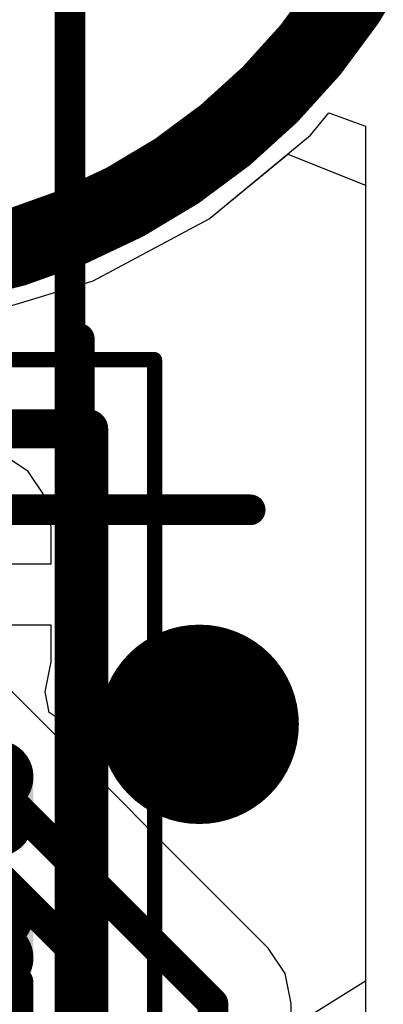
# Model space of a CAD drawing. Header units: millimetres. Extents: x -2 to 68, y -2 to 27.4.
# Tile 593 of 594: x 64.6 to 65.8, y 19 to 22.2. Entities that reach past the tile are written whole.
import ezdxf

# ---------------------------------------------------------------- set-up
doc = ezdxf.new("R2010")
doc.units = ezdxf.units.MM
for name, color, linetype in [('BottomLayer', 5, 'Continuous'), ('BottomSolder', 6, 'Continuous'), ('DrillGuide', 244, 'Continuous'), ('KeepOutLayer', 6, 'Continuous'), ('Mechanical1', 6, 'Continuous'), ('Mechanical13', 56, 'Continuous'), ('Mechanical15', 56, 'Continuous'), ('Mechanical87', 56, 'Continuous'), ('MidLayer1', 16, 'Continuous'), ('MidLayer2', 76, 'Continuous'), ('MidLayer3', 90, 'Continuous'), ('MidLayer4', 156, 'Continuous'), ('MidLayer5', 130, 'Continuous'), ('MidLayer6', 216, 'Continuous'), ('MidLayer7', 6, 'Continuous'), ('MidLayer8', 54, 'Continuous'), ('MultiLayer', 9, 'Continuous'), ('TopLayer', 1, 'Continuous'), ('TopSolder', 216, 'Continuous'), ('ViaHoleLayer', 16, 'Continuous')]:
    doc.layers.add(name, color=color, linetype=linetype)

# ---------------------------------------------------------------- blocks, each defined once
blk = doc.blocks.new('LBEE5KL1DX_883_224')
at = {"layer": 'Mechanical13', "const_width": 0.127}
for points in [[(3.4544, 2.5146), (3.4544, -2.5654)], [(-3.4798, -2.5654), (3.4544, -2.5654)]]:
    blk.add_lwpolyline(points, dxfattribs=at)
at = {"layer": 'Mechanical13', "const_width": 0.0635}
blk.add_lwpolyline([(3.4226, -2.5654, 1), (3.4861, -2.5654, 1)], format="xyb", close=True, dxfattribs=at)
blk.add_lwpolyline([(3.4226, -2.5654, 1), (3.4861, -2.5654, 1)], format="xyb", close=True, dxfattribs=at)
at = {"layer": 'Mechanical15', "const_width": 0.05}
for points in [[(3.68, 2.78), (3.68, -2.78)], [(-3.68, -2.78), (3.68, -2.78)]]:
    blk.add_lwpolyline(points, dxfattribs=at)
at = {"layer": 'Mechanical15', "const_width": 0.025}
blk.add_lwpolyline([(3.6675, -2.78, 1), (3.6925, -2.78, 1)], format="xyb", close=True, dxfattribs=at)
blk.add_lwpolyline([(3.6675, -2.78, 1), (3.6925, -2.78, 1)], format="xyb", close=True, dxfattribs=at)
at = {"layer": 'TopSolder', "const_width": 0.12}
for points in [[(1.67, -2.265, 1), (1.79, -2.265, 1)], [(1.81, -2.265, 1), (1.93, -2.265, 1)], [(2.12, -2.265, 1), (2.24, -2.265, 1)], [(2.26, -2.265, 1), (2.38, -2.265, 1)]]:
    blk.add_lwpolyline(points, format="xyb", close=True, dxfattribs=at)
at = {"layer": 'TopSolder'}
for points in [[(1.73, -1.645), (1.73, -2.385), (1.87, -1.645), (1.87, -2.385)], [(2.18, -1.645), (2.18, -2.385), (2.32, -1.645), (2.32, -2.385)]]:
    blk.add_solid(points, dxfattribs=at)

msp = doc.modelspace()

# ---------------------------------------------------------------- linework, layer by layer
at = {"layer": 'BottomLayer'}
for p, q in [((65.5548, 21.8212), (65.6145, 21.894)), ((65.6145, 21.894), (65.7341, 21.8512)), ((65.7341, 21.8512), (65.7341, 18.8991)), ((65.2233, 21.5491), (65.5548, 21.8212)), ((64.8451, 21.347), (65.2233, 21.5491)), ((64.4348, 21.2225), (64.8451, 21.347)), ((65.4164, 19.1706), (63.455, 21.1321)), ((65.4716, 19.0879), (65.4164, 19.1706)), ((65.491, 18.9904), (65.4716, 19.0879)), ((65.491, 18.9171), (65.491, 18.9904))]:
    msp.add_line(p, q, dxfattribs=at)
at = {"layer": 'BottomLayer', "const_width": 0.1}
for points in [[(59.8079, 24.4186), (65.2361, 18.9904)], [(59.7251, 24.2186), (64.8, 19.1437)], [(59.6422, 24.0186), (64.6, 19.0609)], [(64.8, 18), (64.8, 19.1437)], [(64.6, 17.4), (64.6, 19.0609)], [(65.2361, 18.6114), (65.2361, 18.9904)]]:
    msp.add_lwpolyline(points, dxfattribs=at)
at = {"layer": 'BottomLayer'}
for points, const_width in [([(65.0291, 19.9007, 1), (65.3541, 19.9007, 1)], 0.325), ([(64.775, 19.1437, 1), (64.825, 19.1437, 1)], 0.05), ([(64.775, 19.1437, 1), (64.825, 19.1437, 1)], 0.05), ([(64.575, 19.0609, 1), (64.625, 19.0609, 1)], 0.05), ([(64.575, 19.0609, 1), (64.625, 19.0609, 1)], 0.05), ([(65.2111, 18.9904, 1), (65.2611, 18.9904, 1)], 0.05), ([(65.2111, 18.9904, 1), (65.2611, 18.9904, 1)], 0.05)]:
    msp.add_lwpolyline(points, format="xyb", close=True, dxfattribs=dict(at, const_width=const_width))
at = {"layer": 'BottomSolder', "const_width": 1.2266}
msp.add_lwpolyline([(63.3947, 23.368, 1), (64.6213, 23.368, 1)], format="xyb", close=True, dxfattribs=at)
at = {"layer": 'DrillGuide', "const_width": 0.15}
msp.add_lwpolyline([(65.1166, 19.9007, 1), (65.2666, 19.9007, 1)], format="xyb", close=True, dxfattribs=at)
at = {"layer": 'KeepOutLayer', "const_width": 0.254}
msp.add_lwpolyline([(66.008, 23.368, 1), (62.008, 23.368, 1)], format="xyb", close=True, dxfattribs=at)
at = {"layer": 'Mechanical1', "const_width": 0.1}
msp.add_lwpolyline([(64.77, 16.1279), (64.77, 23.368)], dxfattribs=at)
at = {"layer": 'Mechanical87', "const_width": 0.1}
for points in [[(64.8, 20.6), (64.8, 21.1578)], [(64.2422, 20.6), (64.8, 20.6)], [(64.8, 20.0422), (64.8, 20.6)], [(64.8, 20.6), (65.3578, 20.6)]]:
    msp.add_lwpolyline(points, dxfattribs=at)
at = {"layer": 'Mechanical87', "const_width": 0.05}
for points in [[(64.775, 21.1578, 1), (64.825, 21.1578, 1)], [(64.775, 20.6, 1), (64.825, 20.6, 1)], [(64.775, 20.6, 1), (64.825, 20.6, 1)], [(64.775, 20.6, 1), (64.825, 20.6, 1)], [(64.775, 20.6, 1), (64.825, 20.6, 1)], [(65.3328, 20.6, 1), (65.3828, 20.6, 1)], [(64.775, 20.0422, 1), (64.825, 20.0422, 1)]]:
    msp.add_lwpolyline(points, format="xyb", close=True, dxfattribs=at)
at = {"layer": 'MidLayer1'}
for p, q in [((65.5548, 21.8212), (65.6145, 21.894)), ((65.6145, 21.894), (65.7341, 21.8512)), ((65.7341, 21.8512), (65.7341, 18.8991)), ((65.2233, 21.5491), (65.5548, 21.8212)), ((64.8451, 21.347), (65.2233, 21.5491)), ((64.4348, 21.2225), (64.8451, 21.347))]:
    msp.add_line(p, q, dxfattribs=at)
at = {"layer": 'MidLayer1', "const_width": 0.325}
msp.add_lwpolyline([(65.0291, 19.9007, 1), (65.3541, 19.9007, 1)], format="xyb", close=True, dxfattribs=at)
at = {"layer": 'MidLayer2'}
for p, q in [((65.5548, 21.8212), (65.6145, 21.894)), ((65.6145, 21.894), (65.7341, 21.8512)), ((65.7341, 21.8512), (65.7341, 18.8991)), ((65.2233, 21.5491), (65.5548, 21.8212)), ((64.8451, 21.347), (65.2233, 21.5491)), ((64.4348, 21.2225), (64.8451, 21.347))]:
    msp.add_line(p, q, dxfattribs=at)
at = {"layer": 'MidLayer2', "const_width": 0.325}
msp.add_lwpolyline([(65.0291, 19.9007, 1), (65.3541, 19.9007, 1)], format="xyb", close=True, dxfattribs=at)
at = {"layer": 'MidLayer3'}
for p, q in [((65.5548, 21.8212), (65.6145, 21.894)), ((65.6145, 21.894), (65.7341, 21.8512)), ((65.7341, 21.8512), (65.7341, 18.8991)), ((65.2233, 21.5491), (65.5548, 21.8212)), ((64.8451, 21.347), (65.2233, 21.5491)), ((64.4348, 21.2225), (64.8451, 21.347))]:
    msp.add_line(p, q, dxfattribs=at)
at = {"layer": 'MidLayer3', "const_width": 0.325}
msp.add_lwpolyline([(65.0291, 19.9007, 1), (65.3541, 19.9007, 1)], format="xyb", close=True, dxfattribs=at)
at = {"layer": 'MidLayer4'}
for p, q in [((65.5548, 21.8212), (65.6145, 21.894)), ((65.6145, 21.894), (65.7341, 21.8512)), ((65.7341, 21.8512), (65.7341, 18.8991)), ((65.2233, 21.5491), (65.5548, 21.8212)), ((64.8451, 21.347), (65.2233, 21.5491)), ((64.4348, 21.2225), (64.8451, 21.347))]:
    msp.add_line(p, q, dxfattribs=at)
at = {"layer": 'MidLayer4', "const_width": 0.325}
msp.add_lwpolyline([(65.0291, 19.9007, 1), (65.3541, 19.9007, 1)], format="xyb", close=True, dxfattribs=at)
at = {"layer": 'MidLayer5'}
for p, q in [((65.5548, 21.8212), (65.6145, 21.894)), ((65.6145, 21.894), (65.7341, 21.8512)), ((65.7341, 21.8512), (65.7341, 18.8991)), ((65.2233, 21.5491), (65.5548, 21.8212)), ((64.8451, 21.347), (65.2233, 21.5491)), ((64.4348, 21.2225), (64.8451, 21.347))]:
    msp.add_line(p, q, dxfattribs=at)
at = {"layer": 'MidLayer5', "const_width": 0.325}
msp.add_lwpolyline([(65.0291, 19.9007, 1), (65.3541, 19.9007, 1)], format="xyb", close=True, dxfattribs=at)
at = {"layer": 'MidLayer6'}
for p, q in [((65.5548, 21.8212), (65.6145, 21.894)), ((65.6145, 21.894), (65.7341, 21.8512)), ((65.7341, 21.8512), (65.7341, 18.8991)), ((65.2233, 21.5491), (65.5548, 21.8212)), ((64.8451, 21.347), (65.2233, 21.5491)), ((64.4348, 21.2225), (64.8451, 21.347))]:
    msp.add_line(p, q, dxfattribs=at)
at = {"layer": 'MidLayer6', "const_width": 0.325}
msp.add_lwpolyline([(65.0291, 19.9007, 1), (65.3541, 19.9007, 1)], format="xyb", close=True, dxfattribs=at)
at = {"layer": 'MidLayer7'}
for p, q in [((65.5548, 21.8212), (65.6145, 21.894)), ((65.5548, 21.8212), (65.6145, 21.894)), ((65.6145, 21.894), (65.7341, 21.8512)), ((65.6145, 21.894), (65.7341, 21.8512)), ((65.7341, 21.8512), (65.7341, 18.8991)), ((65.7341, 21.8512), (65.7341, 18.8991)), ((65.2233, 21.5491), (65.5548, 21.8212)), ((65.2233, 21.5491), (65.5548, 21.8212)), ((64.8451, 21.347), (65.2233, 21.5491)), ((64.8451, 21.347), (65.2233, 21.5491)), ((64.4348, 21.2225), (64.8451, 21.347)), ((64.4348, 21.2225), (64.8451, 21.347))]:
    msp.add_line(p, q, dxfattribs=at)
at = {"layer": 'MidLayer7', "const_width": 0.325}
msp.add_lwpolyline([(65.0291, 19.9007, 1), (65.3541, 19.9007, 1)], format="xyb", close=True, dxfattribs=at)
at = {"layer": 'MidLayer8'}
for p, q in [((65.5548, 21.8212), (65.6145, 21.894)), ((65.6145, 21.894), (65.7341, 21.8512)), ((65.7341, 21.8512), (65.7341, 18.8991)), ((65.2233, 21.5491), (65.5548, 21.8212)), ((64.8451, 21.347), (65.2233, 21.5491)), ((64.4348, 21.2225), (64.8451, 21.347))]:
    msp.add_line(p, q, dxfattribs=at)
at = {"layer": 'MidLayer8', "const_width": 0.325}
msp.add_lwpolyline([(65.0291, 19.9007, 1), (65.3541, 19.9007, 1)], format="xyb", close=True, dxfattribs=at)
at = {"layer": 'MultiLayer', "const_width": 0.325}
msp.add_lwpolyline([(65.0291, 19.9007, 1), (65.3541, 19.9007, 1)], format="xyb", close=True, dxfattribs=at)
at = {"layer": 'TopLayer'}
for p, q in [((65.5548, 21.8212), (65.6145, 21.894)), ((65.6145, 21.894), (65.7341, 21.8512)), ((65.7341, 21.8512), (65.7341, 18.8991)), ((65.2233, 21.5491), (65.5548, 21.8212)), ((65.2233, 21.5491), (65.4801, 21.7599)), ((65.4801, 21.7599), (65.7341, 21.6588)), ((65.7341, 21.6588), (65.7341, 19.0634)), ((64.8451, 21.347), (65.2233, 21.5491)), ((64.8451, 21.347), (65.2233, 21.5491)), ((64.4348, 21.2225), (64.8451, 21.347)), ((64.4348, 21.2225), (64.8451, 21.347)), ((64.6332, 20.7246), (64.5505, 20.7798)), ((64.6332, 20.7246), (64.5505, 20.7798)), ((64.6885, 20.6419), (64.6332, 20.7246)), ((64.6885, 20.6419), (64.6332, 20.7246)), ((64.7079, 20.5443), (64.6885, 20.6419)), ((64.7079, 20.5443), (64.6885, 20.6419)), ((64.7079, 20.4243), (64.7079, 20.5443)), ((64.7079, 20.4243), (64.7079, 20.5443)), ((64.453, 20.4243), (64.7079, 20.4243)), ((64.453, 20.4243), (64.7079, 20.4243)), ((64.7079, 20.2243), (64.353, 20.2243)), ((64.7079, 20.2243), (64.353, 20.2243)), ((64.7079, 20.1043), (64.7079, 20.2243)), ((64.7079, 20.1043), (64.7079, 20.2243)), ((64.6885, 20.0068), (64.7079, 20.1043)), ((64.6885, 20.0068), (64.7079, 20.1043)), ((64.7019, 19.9396), (64.6885, 20.0068)), ((64.7019, 19.9396), (64.6885, 20.0068)), ((64.7251, 19.924), (64.7019, 19.9396)), ((64.7251, 19.924), (64.7019, 19.9396)), ((64.7848, 19.8347), (64.7251, 19.924)), ((64.7848, 19.8347), (64.7251, 19.924)), ((64.8058, 19.7293), (64.7848, 19.8347)), ((64.8058, 19.7293), (64.7848, 19.8347)), ((64.8058, 19.5893), (64.8058, 19.7293)), ((64.8058, 19.5893), (64.8058, 19.7293)), ((64.7848, 19.484), (64.8058, 19.5893)), ((64.7848, 19.484), (64.8058, 19.5893)), ((64.7516, 19.4343), (64.7848, 19.484)), ((64.7516, 19.4343), (64.7848, 19.484)), ((64.7848, 19.3847), (64.7516, 19.4343)), ((64.7848, 19.3847), (64.7516, 19.4343)), ((64.8058, 19.2793), (64.7848, 19.3847)), ((64.8058, 19.2793), (64.7848, 19.3847)), ((64.8058, 19.1393), (64.8058, 19.2793)), ((64.8058, 19.1393), (64.8058, 19.2793)), ((64.7848, 19.034), (64.8058, 19.1393)), ((64.7848, 19.034), (64.8058, 19.1393)), ((65.7341, 19.0634), (65.5056, 18.9205)), ((64.7516, 18.9843), (64.7848, 19.034)), ((64.9697, 18.8536), (64.7848, 19.034))]:
    msp.add_line(p, q, dxfattribs=at)
at = {"layer": 'TopLayer', "const_width": 0.325}
msp.add_lwpolyline([(65.0291, 19.9007, 1), (65.3541, 19.9007, 1)], format="xyb", close=True, dxfattribs=at)
at = {"layer": 'TopSolder', "const_width": 1.2266}
msp.add_lwpolyline([(63.3947, 23.368, 1), (64.6213, 23.368, 1)], format="xyb", close=True, dxfattribs=at)
at = {"layer": 'ViaHoleLayer', "const_width": 0.15}
msp.add_lwpolyline([(65.1166, 19.9007, 1), (65.2666, 19.9007, 1)], format="xyb", close=True, dxfattribs=at)

# ---------------------------------------------------------------- block references
at = {"rotation": 90}
msp.add_blockref('LBEE5KL1DX_883_224', (62.2655, 17.4093), dxfattribs=at)

doc.saveas('drawing.dxf')
